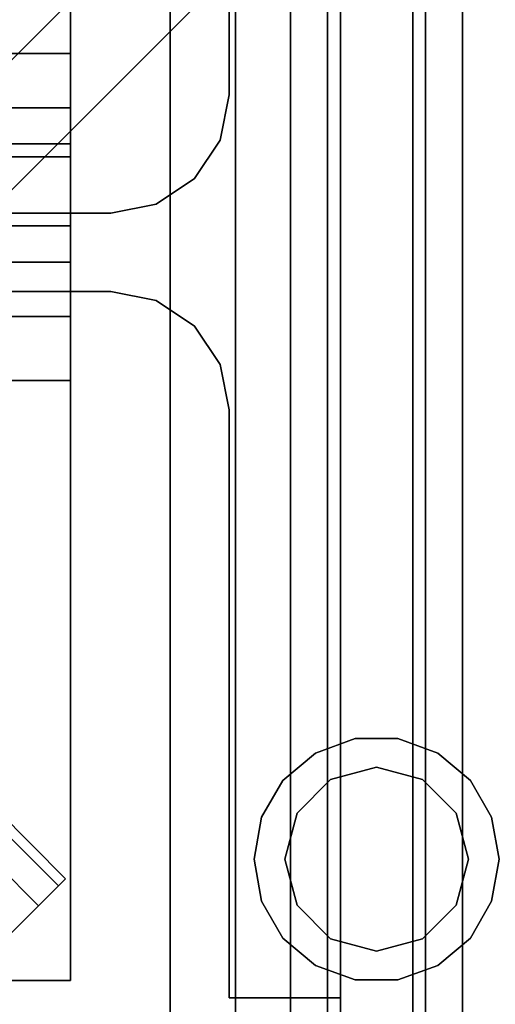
# Model space of a CAD drawing. Extents: x -48 to 48, y -49.6 to 48.
# Tile 807 of 890: x -1.5 to 0.5, y 32.7 to 36.7. Entities that reach past the tile are written whole.
import ezdxf

# ---------------------------------------------------------------- set-up
doc = ezdxf.new("R2010")
doc.units = 0

msp = doc.modelspace()

# ---------------------------------------------------------------- linework, layer by layer
at = {"layer": '10B3 [61]', "color": 0}
for points, invisible_edges in [([(-1.82954, 33.6715, 74.1562), (-1.26961, 33.1708, 74), (-1.79994, 33.7011, 74)], 1), ([(-1.79994, 33.7011, 74), (-1.29921, 33.1412, 73.8438), (-1.82954, 33.6715, 73.8438)], 1), ([(-1.82954, 33.6715, 71.1562), (-1.26961, 33.1708, 71), (-1.79994, 33.7011, 71)], 1), ([(-1.79994, 33.7011, 71), (-1.29921, 33.1412, 70.8438), (-1.82954, 33.6715, 70.8438)], 1), ([(-1.79994, 33.7011, 74), (-1.26961, 33.1708, 74), (-1.29921, 33.1412, 73.8438)], 12), ([(-1.79994, 33.7011, 71), (-1.26961, 33.1708, 71), (-1.29921, 33.1412, 70.8438)], 12), ([(-1.91043, 33.5907, 74.2706), (-1.29921, 33.1412, 74.1563), (-1.82954, 33.6715, 74.1562)], 1), ([(-1.82954, 33.6715, 73.8438), (-1.3801, 33.0603, 73.7294), (-1.91043, 33.5907, 73.7294)], 1), ([(-1.91043, 33.5907, 71.2706), (-1.29921, 33.1412, 71.1563), (-1.82954, 33.6715, 71.1562)], 1), ([(-1.82954, 33.6715, 70.8438), (-1.3801, 33.0603, 70.7294), (-1.91043, 33.5907, 70.7294)], 1), ([(-1.82954, 33.6715, 74.1562), (-1.29921, 33.1412, 74.1563), (-1.26961, 33.1708, 74)], 12), ([(-1.82954, 33.6715, 73.8438), (-1.29921, 33.1412, 73.8438), (-1.3801, 33.0603, 73.7294)], 12), ([(-1.82954, 33.6715, 71.1562), (-1.29921, 33.1412, 71.1563), (-1.26961, 33.1708, 71)], 12), ([(-1.82954, 33.6715, 70.8438), (-1.29921, 33.1412, 70.8438), (-1.3801, 33.0603, 70.7294)], 12), ([(-2.02091, 33.4802, 74.3125), (-1.3801, 33.0603, 74.2706), (-1.91043, 33.5907, 74.2706)], 1), ([(-2.02091, 33.4802, 71.3125), (-1.3801, 33.0603, 71.2706), (-1.91043, 33.5907, 71.2706)], 1), ([(-1.91043, 33.5907, 74.2706), (-1.3801, 33.0603, 74.2706), (-1.29921, 33.1412, 74.1563)], 12), ([(-1.91043, 33.5907, 73.7294), (-1.3801, 33.0603, 73.7294), (-1.49058, 32.9498, 73.6875)], 12), ([(-1.91043, 33.5907, 71.2706), (-1.3801, 33.0603, 71.2706), (-1.29921, 33.1412, 71.1563)], 12), ([(-1.91043, 33.5907, 70.7294), (-1.3801, 33.0603, 70.7294), (-1.49058, 32.9498, 70.6875)], 12), ([(-2.02091, 33.4802, 74.3125), (-1.49058, 32.9498, 74.3125), (-1.3801, 33.0603, 74.2706)], 12), ([(-2.02091, 33.4802, 71.3125), (-1.49058, 32.9498, 71.3125), (-1.3801, 33.0603, 71.2706)], 12), ([(-1.71155, 32.7289, 74), (-1.29921, 33.1412, 73.8438), (-1.26961, 33.1708, 74)], 13), ([(-1.71155, 32.7289, 74), (-1.26961, 33.1708, 74), (-1.29921, 33.1412, 74.1563)], 13), ([(-1.71155, 32.7289, 71), (-1.29921, 33.1412, 70.8438), (-1.26961, 33.1708, 71)], 13), ([(-1.71155, 32.7289, 71), (-1.26961, 33.1708, 71), (-1.29921, 33.1412, 71.1563)], 13), ([(-1.71155, 32.7289, 74), (-1.3801, 33.0603, 73.7294), (-1.29921, 33.1412, 73.8438)], 13), ([(-1.71155, 32.7289, 74), (-1.29921, 33.1412, 74.1563), (-1.3801, 33.0603, 74.2706)], 13), ([(-1.71155, 32.7289, 71), (-1.3801, 33.0603, 70.7294), (-1.29921, 33.1412, 70.8438)], 13), ([(-1.71155, 32.7289, 71), (-1.29921, 33.1412, 71.1563), (-1.3801, 33.0603, 71.2706)], 13), ([(-1.71155, 32.7289, 74), (-1.49058, 32.9498, 73.6875), (-1.3801, 33.0603, 73.7294)], 13), ([(-1.71155, 32.7289, 74), (-1.3801, 33.0603, 74.2706), (-1.49058, 32.9498, 74.3125)], 13), ([(-1.71155, 32.7289, 71), (-1.49058, 32.9498, 70.6875), (-1.3801, 33.0603, 70.7294)], 13), ([(-1.71155, 32.7289, 71), (-1.3801, 33.0603, 71.2706), (-1.49058, 32.9498, 71.3125)], 13)]:
    msp.add_3dface(points, dxfattribs=dict(at, invisible_edges=invisible_edges))
at = {"layer": '4B3 [27]', "color": 1}
for points, invisible_edges in [([(-2.30664, 22.1721, 30.1), (-3.495, 48, 30.1), (3.495, 48, 30.1)], 13), ([(-2.79823, 25.9848, 30.53), (-0.8425, 48, 30.53), (-3.495, 48, 30.53)], 13), ([(-2.30664, 22.1721, 45.57), (-3.495, 48, 45.57), (-0.8425, 48, 45.57)], 13), ([(-2.79823, 25.9848, 46), (3.495, 48, 46), (-3.495, 48, 46)], 13), ([(-2.79823, 14.5152, 30.1), (-2.4913, 16.4137, 30.1), (3.495, 48, 30.1)], 14), ([(-2.79823, 14.5152, 30.1), (3.495, 48, 30.1), (3.495, 28.7655, 30.1)], 13), ([(-2.79823, 25.9848, 30.53), (-2.4913, 24.0863, 30.53), (-0.8425, 48, 30.53)], 14), ([(-2.79823, 25.9848, 46), (3.495, 28.7655, 46), (3.495, 48, 46)], 13), ([(-2.4913, 16.4137, 30.1), (-2.30664, 18.3279, 30.1), (3.495, 48, 30.1)], 14), ([(-2.4913, 24.0863, 30.53), (-2.30664, 22.1721, 30.53), (-0.8425, 48, 30.53)], 14), ([(-2.245, 20.25, 30.1), (-2.30664, 22.1721, 30.1), (3.495, 48, 30.1)], 14), ([(-2.30664, 18.3279, 30.1), (-2.245, 20.25, 30.1), (3.495, 48, 30.1)], 14), ([(-2.30664, 22.1721, 30.53), (-0.8425, 6.62326, 30.53), (-0.8425, 48, 30.53)], 13), ([(-2.245, 20.25, 45.57), (-2.30664, 22.1721, 45.57), (-0.8425, 48, 45.57)], 14), ([(-2.30664, 18.3279, 45.57), (-2.245, 20.25, 45.57), (-0.8425, 48, 45.57)], 14), ([(-2.30664, 18.3279, 45.57), (-0.8425, 48, 45.57), (-0.8425, 7.375, 45.57)], 13), ([(-0.576535, 6.87279, 30.5829), (-0.576535, 48, 30.5829), (-0.8425, 48, 30.53)], 12), ([(-0.576535, 6.87279, 30.5829), (-0.8425, 48, 30.53), (-0.8425, 6.62326, 30.53)], 1), ([(-0.8425, 7.375, 45.57), (-0.8425, 48, 45.57), (-0.576535, 48, 45.5171)], 12), ([(-0.8425, 7.375, 45.57), (-0.576535, 48, 45.5171), (-0.576535, 7.47959, 45.5171)], 1), ([(-0.351061, 7.58338, 30.7336), (-0.351061, 48, 30.7336), (-0.576535, 48, 30.5829)], 12), ([(-0.351061, 7.58338, 30.7336), (-0.576535, 48, 30.5829), (-0.576535, 6.87279, 30.5829)], 1), ([(-0.576535, 7.47959, 45.5171), (-0.576535, 48, 45.5171), (-0.351061, 48, 45.3664)], 12), ([(-0.576535, 7.47959, 45.5171), (-0.351061, 48, 45.3664), (-0.351061, 7.77745, 45.3664)], 1), ([(-0.275272, 8, 30.847), (-0.200404, 48, 30.959), (-0.351061, 48, 30.7336)], 13), ([(-0.351061, 48, 30.7336), (-0.351061, 7.58338, 30.7336), (-0.312762, 7.85373, 30.7909)], 12), ([(-0.351061, 48, 30.7336), (-0.312762, 7.85373, 30.7909), (-0.310932, 7.85345, 30.7936)], 13), ([(-0.351061, 48, 30.7336), (-0.310932, 7.85345, 30.7936), (-0.30368, 7.90451, 30.8045)], 13), ([(-0.275272, 8, 30.847), (-0.351061, 48, 30.7336), (-0.30368, 7.90451, 30.8045)], 3), ([(-0.284055, 7.97571, 45.2662), (-0.351061, 7.77745, 45.3664), (-0.351061, 48, 45.3664)], 12), ([(-0.275272, 8, 45.253), (-0.284055, 7.97571, 45.2662), (-0.351061, 48, 45.3664)], 15), ([(-0.275272, 8, 45.253), (-0.351061, 48, 45.3664), (-0.200404, 48, 45.141)], 13), ([(-0.275272, 8, 30.847), (-0.234219, 8.08457, 30.9084), (-0.200404, 48, 30.959)], 14), ([(-0.275272, 8, 45.253), (-0.200404, 48, 45.141), (-0.234219, 8.08457, 45.1916)], 3), ([(-0.234219, 8.08457, 30.9084), (-0.200404, 8.13013, 30.959), (-0.200404, 48, 30.959)], 12), ([(-0.200404, 48, 45.141), (-0.200404, 8.13013, 45.141), (-0.234219, 8.08457, 45.1916)], 12), ([(-0.177012, 8.20677, 31.0766), (-0.1475, 48, 31.225), (-0.200404, 48, 30.959)], 13), ([(-0.200404, 48, 30.959), (-0.200404, 8.13013, 30.959), (-0.195019, 8.15451, 30.9861)], 12), ([(-0.177012, 8.20677, 31.0766), (-0.200404, 48, 30.959), (-0.195019, 8.15451, 30.9861)], 3), ([(-0.195019, 8.15451, 45.1139), (-0.200404, 8.13013, 45.141), (-0.200404, 48, 45.141)], 12), ([(-0.177012, 8.20677, 45.0234), (-0.195019, 8.15451, 45.1139), (-0.200404, 48, 45.141)], 14), ([(-0.177012, 8.20677, 45.0234), (-0.200404, 48, 45.141), (-0.1475, 48, 44.875)], 13), ([(-0.177012, 8.20677, 31.0766), (-0.157238, 8.23907, 31.176), (-0.1475, 48, 31.225)], 14), ([(-0.177012, 8.20677, 45.0234), (-0.1475, 48, 44.875), (-0.157238, 8.23907, 44.924)], 3), ([(-0.157238, 8.23907, 31.176), (-0.1475, 8.24422, 31.225), (-0.1475, 48, 31.225)], 12), ([(-0.1475, 48, 44.875), (-0.1475, 8.24422, 44.875), (-0.157238, 8.23907, 44.924)], 12), ([(-0.1475, 8.25, 44.82), (-0.1475, 8.24422, 44.875), (-0.1475, 48, 44.875)], 12), ([(-0.1475, 8.23907, 44.716), (-0.1475, 8.25, 44.82), (-0.1475, 48, 44.875)], 14), ([(-0.1475, 8.20677, 44.6166), (-0.1475, 8.23907, 44.716), (-0.1475, 48, 44.875)], 14), ([(-0.1475, 8.15451, 44.5261), (-0.1475, 8.20677, 44.6166), (-0.1475, 48, 44.875)], 14), ([(-0.1475, 8.08457, 44.4484), (-0.1475, 8.15451, 44.5261), (-0.1475, 48, 44.875)], 14), ([(-0.1475, 8, 44.387), (-0.1475, 8.08457, 44.4484), (-0.1475, 48, 44.875)], 14), ([(-0.1475, 7.90451, 44.3445), (-0.1475, 8, 44.387), (-0.1475, 48, 44.875)], 14), ([(-0.1475, 7.80226, 44.3227), (-0.1475, 7.90451, 44.3445), (-0.1475, 48, 44.875)], 14), ([(-0.1475, 7.75, 44.32), (-0.1475, 7.80226, 44.3227), (-0.1475, 48, 44.875)], 15), ([(-0.1475, 7.75, 44.32), (-0.1475, 48, 44.875), (-0.1475, 48, 31.225)], 13), ([(-0.1475, 6.25, 44.32), (-0.1475, 7.75, 44.32), (-0.1475, 48, 31.225)], 14), ([(-0.1475, 48, 31.225), (-0.1475, 8.24422, 31.225), (-0.1475, 8.25, 31.28)], 12), ([(-0.1475, 48, 31.225), (-0.1475, 8.25, 31.28), (-0.1475, 8.23907, 31.384)], 13), ([(-0.1475, 6.25, 44.32), (-0.1475, 48, 31.225), (-0.1475, 8.23907, 31.384)], 15), ([(0.157238, 8.23907, 44.924), (0.1475, 8.24422, 44.875), (0.1475, 48, 44.875)], 12), ([(0.177012, 8.20677, 45.0234), (0.157238, 8.23907, 44.924), (0.1475, 48, 44.875)], 14), ([(0.177012, 8.20677, 45.0234), (0.1475, 48, 44.875), (0.200404, 48, 45.141)], 13), ([(0.1475, 8.25, 31.28), (0.1475, 8.24422, 31.225), (0.1475, 48, 31.225)], 12), ([(0.1475, 8.23907, 31.384), (0.1475, 8.25, 31.28), (0.1475, 48, 31.225)], 14), ([(0.1475, 8.20677, 31.4834), (0.1475, 8.23907, 31.384), (0.1475, 48, 31.225)], 14), ([(0.1475, 8.15451, 31.5739), (0.1475, 8.20677, 31.4834), (0.1475, 48, 31.225)], 14), ([(0.1475, 8.08457, 31.6516), (0.1475, 8.15451, 31.5739), (0.1475, 48, 31.225)], 14), ([(0.1475, 8, 31.713), (0.1475, 8.08457, 31.6516), (0.1475, 48, 31.225)], 14), ([(0.1475, 7.90451, 31.7555), (0.1475, 8, 31.713), (0.1475, 48, 31.225)], 14), ([(0.1475, 7.80226, 31.7773), (0.1475, 7.90451, 31.7555), (0.1475, 48, 31.225)], 14), ([(0.1475, 7.75, 31.78), (0.1475, 7.80226, 31.7773), (0.1475, 48, 31.225)], 15), ([(0.1475, 7.75, 31.78), (0.1475, 48, 31.225), (0.1475, 48, 44.875)], 13), ([(0.1475, 6.545, 31.78), (0.1475, 7.75, 31.78), (0.1475, 48, 44.875)], 14), ([(0.1475, 48, 44.875), (0.1475, 8.24422, 44.875), (0.1475, 8.25, 44.82)], 12), ([(0.1475, 48, 44.875), (0.1475, 8.25, 44.82), (0.1475, 8.23907, 44.716)], 13), ([(0.1475, 6.545, 31.78), (0.1475, 48, 44.875), (0.1475, 8.23907, 44.716)], 15), ([(0.177012, 8.20677, 31.0766), (0.200404, 48, 30.959), (0.1475, 48, 31.225)], 13), ([(0.1475, 48, 31.225), (0.1475, 8.24422, 31.225), (0.157238, 8.23907, 31.176)], 12), ([(0.177012, 8.20677, 31.0766), (0.1475, 48, 31.225), (0.157238, 8.23907, 31.176)], 3), ([(0.177012, 8.20677, 45.0234), (0.200404, 48, 45.141), (0.195019, 8.15451, 45.1139)], 3), ([(0.177012, 8.20677, 31.0766), (0.195019, 8.15451, 30.9861), (0.200404, 48, 30.959)], 14), ([(0.200404, 48, 45.141), (0.200404, 8.13013, 45.141), (0.195019, 8.15451, 45.1139)], 12), ([(0.195019, 8.15451, 30.9861), (0.200404, 8.13013, 30.959), (0.200404, 48, 30.959)], 12), ([(0.234219, 8.08457, 45.1916), (0.200404, 8.13013, 45.141), (0.200404, 48, 45.141)], 12), ([(0.234219, 8.08457, 45.1916), (0.200404, 48, 45.141), (0.351061, 48, 45.3664)], 13), ([(0.275272, 8, 30.847), (0.351061, 48, 30.7336), (0.200404, 48, 30.959)], 13), ([(0.200404, 48, 30.959), (0.200404, 8.13013, 30.959), (0.234219, 8.08457, 30.9084)], 12), ([(0.275272, 8, 30.847), (0.200404, 48, 30.959), (0.234219, 8.08457, 30.9084)], 3), ([(0.234219, 8.08457, 45.1916), (0.351061, 48, 45.3664), (0.275272, 8, 45.253)], 3), ([(0.351061, 48, 45.3664), (0.282648, 7.9752, 45.2641), (0.275272, 8, 45.253)], 13), ([(0.275272, 8, 30.847), (0.30368, 7.90451, 30.8045), (0.351061, 48, 30.7336)], 14), ([(0.351061, 48, 45.3664), (0.284055, 7.97571, 45.2662), (0.282648, 7.9752, 45.2641)], 13), ([(0.351061, 48, 45.3664), (0.351061, 7.77745, 45.3664), (0.284055, 7.97571, 45.2662)], 12), ([(0.30368, 7.90451, 30.8045), (0.312762, 7.85373, 30.7909), (0.351061, 48, 30.7336)], 15), ([(0.312762, 7.85373, 30.7909), (0.351061, 7.58338, 30.7336), (0.351061, 48, 30.7336)], 12), ([(0.351061, 7.77745, 45.3664), (0.351061, 48, 45.3664), (0.576535, 48, 45.5171)], 12), ([(0.351061, 7.77745, 45.3664), (0.576535, 48, 45.5171), (0.576535, 7.47959, 45.5171)], 1), ([(0.576535, 6.87279, 30.5829), (0.576535, 48, 30.5829), (0.351061, 48, 30.7336)], 12), ([(0.576535, 6.87279, 30.5829), (0.351061, 48, 30.7336), (0.351061, 7.58338, 30.7336)], 1), ([(-0.743821, 35.4237, 42.5), (-0.639228, 35.2671, 42.5), (-0.1475, 38.765, 42.5)], 14), ([(-0.743821, 35.4237, 42.5), (-0.1475, 38.765, 42.5), (-0.6025, 36.3675, 42.5)], 15), ([(-0.639228, 35.2671, 42.5), (-0.6025, 35.0825, 42.5), (-0.1475, 38.765, 42.5)], 14), ([(-0.6025, 35.0825, 42.5), (-0.1475, 32.685, 42.5), (-0.1475, 38.765, 42.5)], 13), ([(-0.1475, 38.765, 42.5), (-0.6025, 38.765, 42.5), (-0.6025, 36.3675, 42.5)], 12), ([(-0.6025, 36.3675, 33.5), (-0.6025, 38.765, 33.5), (-0.1475, 38.765, 33.5)], 12), ([(-0.6025, 36.3675, 33.5), (-0.1475, 38.765, 33.5), (-0.1475, 32.685, 33.5)], 13), ([(-0.6025, 36.3675, 33.5), (-0.6025, 36.3675, 42.5), (-0.6025, 38.765, 42.5)], 12), ([(-0.6025, 36.3675, 33.5), (-0.6025, 38.765, 42.5), (-0.6025, 38.765, 33.5)], 1), ([(-0.1475, 38.765, 33.5), (-0.1475, 38.765, 42.5), (-0.1475, 32.685, 42.5)], 12), ([(-0.1475, 38.765, 33.5), (-0.1475, 32.685, 42.5), (-0.1475, 32.685, 33.5)], 1), ([(-0.743821, 35.4237, 42.5), (-0.6025, 36.3675, 42.5), (-0.639228, 36.1829, 42.5)], 13), ([(-0.639228, 36.1829, 33.5), (-0.6025, 36.3675, 33.5), (-0.1475, 32.685, 33.5)], 14), ([(-0.639228, 36.1829, 33.5), (-0.639228, 36.1829, 42.5), (-0.6025, 36.3675, 42.5)], 12), ([(-0.639228, 36.1829, 33.5), (-0.6025, 36.3675, 42.5), (-0.6025, 36.3675, 33.5)], 1), ([(-0.900355, 35.5283, 42.5), (-0.743821, 35.4237, 42.5), (-0.639228, 36.1829, 42.5)], 14), ([(-0.900355, 35.5283, 42.5), (-0.639228, 36.1829, 42.5), (-0.743821, 36.0263, 42.5)], 13), ([(-0.743821, 36.0263, 33.5), (-0.639228, 36.1829, 33.5), (-0.1475, 32.685, 33.5)], 14), ([(-0.743821, 36.0263, 33.5), (-0.743821, 36.0263, 42.5), (-0.639228, 36.1829, 42.5)], 12), ([(-0.743821, 36.0263, 33.5), (-0.639228, 36.1829, 42.5), (-0.639228, 36.1829, 33.5)], 1), ([(-1.085, 35.565, 42.5), (-0.900355, 35.5283, 42.5), (-0.743821, 36.0263, 42.5)], 14), ([(-1.085, 35.565, 42.5), (-0.743821, 36.0263, 42.5), (-0.900355, 35.9217, 42.5)], 13), ([(-0.900355, 35.9217, 33.5), (-0.743821, 36.0263, 33.5), (-0.639228, 35.2671, 33.5)], 14), ([(-0.900355, 35.9217, 33.5), (-0.900355, 35.9217, 42.5), (-0.743821, 36.0263, 42.5)], 12), ([(-0.900355, 35.9217, 33.5), (-0.743821, 36.0263, 42.5), (-0.743821, 36.0263, 33.5)], 1), ([(-0.743821, 36.0263, 33.5), (-0.1475, 32.685, 33.5), (-0.6025, 35.0825, 33.5)], 15), ([(-0.743821, 36.0263, 33.5), (-0.6025, 35.0825, 33.5), (-0.639228, 35.2671, 33.5)], 13), ([(-1.085, 35.565, 42.5), (-0.900355, 35.9217, 42.5), (-1.085, 35.885, 42.5)], 13), ([(-1.085, 35.885, 33.5), (-0.900355, 35.9217, 33.5), (-0.743821, 35.4237, 33.5)], 14), ([(-1.085, 35.885, 33.5), (-1.085, 35.885, 42.5), (-0.900355, 35.9217, 42.5)], 12), ([(-1.085, 35.885, 33.5), (-0.900355, 35.9217, 42.5), (-0.900355, 35.9217, 33.5)], 1), ([(-0.900355, 35.9217, 33.5), (-0.639228, 35.2671, 33.5), (-0.743821, 35.4237, 33.5)], 13), ([(-4.1475, 35.565, 42.5), (-1.085, 35.565, 42.5), (-1.085, 35.885, 42.5)], 14), ([(-4.1475, 35.565, 42.5), (-1.085, 35.885, 42.5), (-4.1475, 35.885, 42.5)], 1), ([(-4.1475, 35.885, 33.5), (-1.085, 35.885, 33.5), (-1.085, 35.565, 33.5)], 14), ([(-4.1475, 35.885, 33.5), (-1.085, 35.565, 33.5), (-4.1475, 35.565, 33.5)], 1), ([(-4.1475, 35.885, 42.5), (-1.085, 35.885, 42.5), (-1.085, 35.885, 33.5)], 12), ([(-4.1475, 35.885, 42.5), (-1.085, 35.885, 33.5), (-4.1475, 35.885, 33.5)], 1), ([(-1.085, 35.885, 33.5), (-0.743821, 35.4237, 33.5), (-0.900355, 35.5283, 33.5)], 13), ([(-1.085, 35.885, 33.5), (-0.900355, 35.5283, 33.5), (-1.085, 35.565, 33.5)], 13), ([(-4.1475, 35.565, 33.5), (-1.085, 35.565, 33.5), (-1.085, 35.565, 42.5)], 12), ([(-4.1475, 35.565, 33.5), (-1.085, 35.565, 42.5), (-4.1475, 35.565, 42.5)], 1), ([(-0.900355, 35.5283, 33.5), (-0.900355, 35.5283, 42.5), (-1.085, 35.565, 42.5)], 12), ([(-0.900355, 35.5283, 33.5), (-1.085, 35.565, 42.5), (-1.085, 35.565, 33.5)], 1), ([(-0.743821, 35.4237, 33.5), (-0.743821, 35.4237, 42.5), (-0.900355, 35.5283, 42.5)], 12), ([(-0.743821, 35.4237, 33.5), (-0.900355, 35.5283, 42.5), (-0.900355, 35.5283, 33.5)], 1), ([(-0.639228, 35.2671, 33.5), (-0.639228, 35.2671, 42.5), (-0.743821, 35.4237, 42.5)], 12), ([(-0.639228, 35.2671, 33.5), (-0.743821, 35.4237, 42.5), (-0.743821, 35.4237, 33.5)], 1), ([(-0.6025, 35.0825, 33.5), (-0.6025, 35.0825, 42.5), (-0.639228, 35.2671, 42.5)], 12), ([(-0.6025, 35.0825, 33.5), (-0.639228, 35.2671, 42.5), (-0.639228, 35.2671, 33.5)], 1), ([(-0.6025, 35.0825, 42.5), (-0.6025, 32.685, 42.5), (-0.1475, 32.685, 42.5)], 12), ([(-0.1475, 32.685, 33.5), (-0.6025, 32.685, 33.5), (-0.6025, 35.0825, 33.5)], 12), ([(-0.6025, 32.685, 33.5), (-0.6025, 32.685, 42.5), (-0.6025, 35.0825, 42.5)], 12), ([(-0.6025, 32.685, 33.5), (-0.6025, 35.0825, 42.5), (-0.6025, 35.0825, 33.5)], 1), ([(-0.5, 33.25, 51.875), (-0.25, 33.683, 51.875), (-0.086824, 33.7424, 51.875)], 13), ([(-0.5, 33.25, 51.875), (-0.086824, 33.7424, 51.875), (0.086824, 33.7424, 51.875)], 13), ([(-0.5, 33.25, 51.875), (0.086824, 33.7424, 51.875), (0.25, 33.683, 51.875)], 13), ([(-0.469846, 33.079, 52.1875), (0.25, 33.683, 52.1875), (0.086824, 33.7424, 52.1875)], 13), ([(-0.469846, 33.079, 52.1875), (0.086824, 33.7424, 52.1875), (-0.086824, 33.7424, 52.1875)], 13), ([(-0.469846, 33.079, 52.1875), (-0.086824, 33.7424, 52.1875), (-0.25, 33.683, 52.1875)], 13), ([(-0.086824, 33.7424, 52.1875), (-0.086824, 33.7424, 51.875), (-0.25, 33.683, 51.875)], 12), ([(-0.086824, 33.7424, 52.1875), (-0.25, 33.683, 51.875), (-0.25, 33.683, 52.1875)], 1), ([(0.086824, 33.7424, 52.1875), (0.086824, 33.7424, 51.875), (-0.086824, 33.7424, 51.875)], 12), ([(0.086824, 33.7424, 52.1875), (-0.086824, 33.7424, 51.875), (-0.086824, 33.7424, 52.1875)], 1), ([(0.25, 33.683, 52.1875), (0.25, 33.683, 51.875), (0.086824, 33.7424, 51.875)], 12), ([(0.25, 33.683, 52.1875), (0.086824, 33.7424, 51.875), (0.086824, 33.7424, 52.1875)], 1), ([(-0.5, 33.25, 51.875), (-0.383022, 33.5714, 51.875), (-0.25, 33.683, 51.875)], 13), ([(-0.5, 33.25, 51.875), (0.25, 33.683, 51.875), (0.383022, 33.5714, 51.875)], 13), ([(-0.469846, 33.079, 52.1875), (0.383022, 33.5714, 52.1875), (0.25, 33.683, 52.1875)], 13), ([(-0.469846, 33.079, 52.1875), (-0.25, 33.683, 52.1875), (-0.383022, 33.5714, 52.1875)], 13), ([(-0.25, 33.683, 52.1875), (-0.25, 33.683, 51.875), (-0.383022, 33.5714, 51.875)], 12), ([(-0.25, 33.683, 52.1875), (-0.383022, 33.5714, 51.875), (-0.383022, 33.5714, 52.1875)], 1), ([(0.383022, 33.5714, 52.1875), (0.383022, 33.5714, 51.875), (0.25, 33.683, 51.875)], 12), ([(0.383022, 33.5714, 52.1875), (0.25, 33.683, 51.875), (0.25, 33.683, 52.1875)], 1), ([(-0.375, 33.25, 46), (-0.1875, 33.5748, 46), (0, 33.625, 46)], 13), ([(-0.375, 33.25, 46), (0, 33.625, 46), (0.1875, 33.5748, 46)], 13), ([(-0.32476, 33.0625, 51.875), (0.1875, 33.5748, 51.875), (0, 33.625, 51.875)], 13), ([(-0.32476, 33.0625, 51.875), (0, 33.625, 51.875), (-0.1875, 33.5748, 51.875)], 13), ([(0, 33.625, 51.875), (0, 33.625, 46), (-0.1875, 33.5748, 46)], 12), ([(0, 33.625, 51.875), (-0.1875, 33.5748, 46), (-0.1875, 33.5748, 51.875)], 1), ([(0.1875, 33.5748, 51.875), (0.1875, 33.5748, 46), (0, 33.625, 46)], 12), ([(0.1875, 33.5748, 51.875), (0, 33.625, 46), (0, 33.625, 51.875)], 1), ([(-0.5, 33.25, 51.875), (-0.469846, 33.421, 51.875), (-0.383022, 33.5714, 51.875)], 12), ([(-0.5, 33.25, 51.875), (0.383022, 33.5714, 51.875), (0.469846, 33.421, 51.875)], 13), ([(-0.469846, 33.079, 52.1875), (0.469846, 33.421, 52.1875), (0.383022, 33.5714, 52.1875)], 13), ([(-0.469846, 33.079, 52.1875), (-0.383022, 33.5714, 52.1875), (-0.469846, 33.421, 52.1875)], 13), ([(-0.383022, 33.5714, 52.1875), (-0.383022, 33.5714, 51.875), (-0.469846, 33.421, 51.875)], 12), ([(-0.383022, 33.5714, 52.1875), (-0.469846, 33.421, 51.875), (-0.469846, 33.421, 52.1875)], 1), ([(-0.375, 33.25, 46), (-0.32476, 33.4375, 46), (-0.1875, 33.5748, 46)], 12), ([(-0.375, 33.25, 46), (0.1875, 33.5748, 46), (0.32476, 33.4375, 46)], 13), ([(-0.32476, 33.0625, 51.875), (0.32476, 33.4375, 51.875), (0.1875, 33.5748, 51.875)], 13), ([(-0.32476, 33.0625, 51.875), (-0.1875, 33.5748, 51.875), (-0.32476, 33.4375, 51.875)], 13), ([(-0.1875, 33.5748, 51.875), (-0.1875, 33.5748, 46), (-0.32476, 33.4375, 46)], 12), ([(-0.1875, 33.5748, 51.875), (-0.32476, 33.4375, 46), (-0.32476, 33.4375, 51.875)], 1), ([(0.32476, 33.4375, 51.875), (0.32476, 33.4375, 46), (0.1875, 33.5748, 46)], 12), ([(0.32476, 33.4375, 51.875), (0.1875, 33.5748, 46), (0.1875, 33.5748, 51.875)], 1), ([(0.469846, 33.421, 52.1875), (0.469846, 33.421, 51.875), (0.383022, 33.5714, 51.875)], 12), ([(0.469846, 33.421, 52.1875), (0.383022, 33.5714, 51.875), (0.383022, 33.5714, 52.1875)], 1), ([(-0.469846, 33.079, 52.1875), (-0.469846, 33.421, 52.1875), (-0.5, 33.25, 52.1875)], 1), ([(-0.469846, 33.421, 52.1875), (-0.469846, 33.421, 51.875), (-0.5, 33.25, 51.875)], 12), ([(-0.469846, 33.421, 52.1875), (-0.5, 33.25, 51.875), (-0.5, 33.25, 52.1875)], 1), ([(-0.5, 33.25, 51.875), (0.469846, 33.421, 51.875), (0.5, 33.25, 51.875)], 13), ([(-0.469846, 33.079, 52.1875), (0.5, 33.25, 52.1875), (0.469846, 33.421, 52.1875)], 13), ([(-0.32476, 33.0625, 51.875), (-0.32476, 33.4375, 51.875), (-0.375, 33.25, 51.875)], 1), ([(-0.32476, 33.4375, 51.875), (-0.32476, 33.4375, 46), (-0.375, 33.25, 46)], 12), ([(-0.32476, 33.4375, 51.875), (-0.375, 33.25, 46), (-0.375, 33.25, 51.875)], 1), ([(-0.375, 33.25, 46), (0.32476, 33.4375, 46), (0.375, 33.25, 46)], 13), ([(-0.32476, 33.0625, 51.875), (0.375, 33.25, 51.875), (0.32476, 33.4375, 51.875)], 13), ([(0.375, 33.25, 51.875), (0.375, 33.25, 46), (0.32476, 33.4375, 46)], 12), ([(0.375, 33.25, 51.875), (0.32476, 33.4375, 46), (0.32476, 33.4375, 51.875)], 1), ([(0.5, 33.25, 52.1875), (0.5, 33.25, 51.875), (0.469846, 33.421, 51.875)], 12), ([(0.5, 33.25, 52.1875), (0.469846, 33.421, 51.875), (0.469846, 33.421, 52.1875)], 1), ([(-0.5, 33.25, 52.1875), (-0.5, 33.25, 51.875), (-0.469846, 33.079, 51.875)], 12), ([(-0.5, 33.25, 52.1875), (-0.469846, 33.079, 51.875), (-0.469846, 33.079, 52.1875)], 1), ([(-0.5, 33.25, 51.875), (0.5, 33.25, 51.875), (0.469846, 33.079, 51.875)], 13), ([(-0.5, 33.25, 51.875), (0.469846, 33.079, 51.875), (0.383022, 32.9286, 51.875)], 13), ([(-0.5, 33.25, 51.875), (0.383022, 32.9286, 51.875), (0.25, 32.817, 51.875)], 13), ([(-0.5, 33.25, 51.875), (0.25, 32.817, 51.875), (0.086824, 32.7576, 51.875)], 13), ([(-0.5, 33.25, 51.875), (0.086824, 32.7576, 51.875), (-0.086824, 32.7576, 51.875)], 13), ([(-0.5, 33.25, 51.875), (-0.086824, 32.7576, 51.875), (-0.25, 32.817, 51.875)], 13), ([(-0.5, 33.25, 51.875), (-0.25, 32.817, 51.875), (-0.383022, 32.9286, 51.875)], 13), ([(-0.5, 33.25, 51.875), (-0.383022, 32.9286, 51.875), (-0.469846, 33.079, 51.875)], 1), ([(-0.469846, 33.079, 52.1875), (0.469846, 33.079, 52.1875), (0.5, 33.25, 52.1875)], 13), ([(-0.375, 33.25, 51.875), (-0.375, 33.25, 46), (-0.32476, 33.0625, 46)], 12), ([(-0.375, 33.25, 51.875), (-0.32476, 33.0625, 46), (-0.32476, 33.0625, 51.875)], 1), ([(-0.375, 33.25, 46), (0.375, 33.25, 46), (0.32476, 33.0625, 46)], 13), ([(-0.375, 33.25, 46), (0.32476, 33.0625, 46), (0.1875, 32.9252, 46)], 13), ([(-0.375, 33.25, 46), (0.1875, 32.9252, 46), (0, 32.875, 46)], 13), ([(-0.375, 33.25, 46), (0, 32.875, 46), (-0.1875, 32.9252, 46)], 13), ([(-0.375, 33.25, 46), (-0.1875, 32.9252, 46), (-0.32476, 33.0625, 46)], 1), ([(-0.32476, 33.0625, 51.875), (0.32476, 33.0625, 51.875), (0.375, 33.25, 51.875)], 13), ([(0.32476, 33.0625, 51.875), (0.32476, 33.0625, 46), (0.375, 33.25, 46)], 12), ([(0.32476, 33.0625, 51.875), (0.375, 33.25, 46), (0.375, 33.25, 51.875)], 1), ([(0.469846, 33.079, 52.1875), (0.469846, 33.079, 51.875), (0.5, 33.25, 51.875)], 12), ([(0.469846, 33.079, 52.1875), (0.5, 33.25, 51.875), (0.5, 33.25, 52.1875)], 1), ([(-0.469846, 33.079, 52.1875), (-0.383022, 32.9286, 52.1875), (-0.25, 32.817, 52.1875)], 12), ([(-0.469846, 33.079, 52.1875), (-0.25, 32.817, 52.1875), (-0.086824, 32.7576, 52.1875)], 13), ([(-0.469846, 33.079, 52.1875), (-0.086824, 32.7576, 52.1875), (0.086824, 32.7576, 52.1875)], 13), ([(-0.469846, 33.079, 52.1875), (0.086824, 32.7576, 52.1875), (0.25, 32.817, 52.1875)], 13), ([(-0.469846, 33.079, 52.1875), (0.25, 32.817, 52.1875), (0.383022, 32.9286, 52.1875)], 13), ([(-0.469846, 33.079, 52.1875), (0.383022, 32.9286, 52.1875), (0.469846, 33.079, 52.1875)], 13), ([(-0.469846, 33.079, 52.1875), (-0.469846, 33.079, 51.875), (-0.383022, 32.9286, 51.875)], 12), ([(-0.469846, 33.079, 52.1875), (-0.383022, 32.9286, 51.875), (-0.383022, 32.9286, 52.1875)], 1), ([(-0.32476, 33.0625, 51.875), (-0.1875, 32.9252, 51.875), (0, 32.875, 51.875)], 12), ([(-0.32476, 33.0625, 51.875), (0, 32.875, 51.875), (0.1875, 32.9252, 51.875)], 13), ([(-0.32476, 33.0625, 51.875), (0.1875, 32.9252, 51.875), (0.32476, 33.0625, 51.875)], 13), ([(-0.32476, 33.0625, 51.875), (-0.32476, 33.0625, 46), (-0.1875, 32.9252, 46)], 12), ([(-0.32476, 33.0625, 51.875), (-0.1875, 32.9252, 46), (-0.1875, 32.9252, 51.875)], 1), ([(0.1875, 32.9252, 51.875), (0.1875, 32.9252, 46), (0.32476, 33.0625, 46)], 12), ([(0.1875, 32.9252, 51.875), (0.32476, 33.0625, 46), (0.32476, 33.0625, 51.875)], 1), ([(0.383022, 32.9286, 52.1875), (0.383022, 32.9286, 51.875), (0.469846, 33.079, 51.875)], 12), ([(0.383022, 32.9286, 52.1875), (0.469846, 33.079, 51.875), (0.469846, 33.079, 52.1875)], 1), ([(-0.383022, 32.9286, 52.1875), (-0.383022, 32.9286, 51.875), (-0.25, 32.817, 51.875)], 12), ([(-0.383022, 32.9286, 52.1875), (-0.25, 32.817, 51.875), (-0.25, 32.817, 52.1875)], 1), ([(0.25, 32.817, 52.1875), (0.25, 32.817, 51.875), (0.383022, 32.9286, 51.875)], 12), ([(0.25, 32.817, 52.1875), (0.383022, 32.9286, 51.875), (0.383022, 32.9286, 52.1875)], 1), ([(-0.1875, 32.9252, 51.875), (-0.1875, 32.9252, 46), (0, 32.875, 46)], 12), ([(-0.1875, 32.9252, 51.875), (0, 32.875, 46), (0, 32.875, 51.875)], 1), ([(0, 32.875, 51.875), (0, 32.875, 46), (0.1875, 32.9252, 46)], 12), ([(0, 32.875, 51.875), (0.1875, 32.9252, 46), (0.1875, 32.9252, 51.875)], 1), ([(-0.25, 32.817, 52.1875), (-0.25, 32.817, 51.875), (-0.086824, 32.7576, 51.875)], 12), ([(-0.25, 32.817, 52.1875), (-0.086824, 32.7576, 51.875), (-0.086824, 32.7576, 52.1875)], 1), ([(0.086824, 32.7576, 52.1875), (0.086824, 32.7576, 51.875), (0.25, 32.817, 51.875)], 12), ([(0.086824, 32.7576, 52.1875), (0.25, 32.817, 51.875), (0.25, 32.817, 52.1875)], 1), ([(-0.086824, 32.7576, 52.1875), (-0.086824, 32.7576, 51.875), (0.086824, 32.7576, 51.875)], 12), ([(-0.086824, 32.7576, 52.1875), (0.086824, 32.7576, 51.875), (0.086824, 32.7576, 52.1875)], 1), ([(-0.1475, 32.685, 33.5), (-0.1475, 32.685, 42.5), (-0.6025, 32.685, 42.5)], 12), ([(-0.1475, 32.685, 33.5), (-0.6025, 32.685, 42.5), (-0.6025, 32.685, 33.5)], 1)]:
    msp.add_3dface(points, dxfattribs=dict(at, invisible_edges=invisible_edges))
at = {"layer": '5B3 [52]', "color": 1}
for points, invisible_edges in [([(-0.8425, 44, 79.57), (-0.8425, 5.875, 79.57), (-3.495, 5.875, 79.57)], 12), ([(-0.8425, 44, 79.57), (-3.495, 5.875, 79.57), (-3.495, 44, 79.57)], 1), ([(-3.495, 44, 64.53), (-3.495, 5.875, 64.53), (-0.8425, 5.875, 64.53)], 12), ([(-3.495, 44, 64.53), (-0.8425, 5.875, 64.53), (-0.8425, 44, 64.53)], 1), ([(3.495, 44, 64.1), (3.495, 5.875, 64.1), (-3.495, 5.875, 64.1)], 12), ([(3.495, 44, 64.1), (-3.495, 5.875, 64.1), (-3.495, 44, 64.1)], 1), ([(-3.495, 44, 80), (-3.495, 5.875, 80), (3.495, 5.875, 80)], 12), ([(-3.495, 44, 80), (3.495, 5.875, 80), (3.495, 44, 80)], 1), ([(-0.576535, 44, 79.5171), (-0.576535, 5.875, 79.5171), (-0.8425, 5.875, 79.57)], 12), ([(-0.576535, 44, 79.5171), (-0.8425, 5.875, 79.57), (-0.8425, 44, 79.57)], 1), ([(-0.8425, 44, 64.53), (-0.8425, 5.875, 64.53), (-0.576535, 5.875, 64.5829)], 12), ([(-0.8425, 44, 64.53), (-0.576535, 5.875, 64.5829), (-0.576535, 44, 64.5829)], 1), ([(-0.351061, 44, 79.3664), (-0.351061, 5.875, 79.3664), (-0.576535, 5.875, 79.5171)], 12), ([(-0.351061, 44, 79.3664), (-0.576535, 5.875, 79.5171), (-0.576535, 44, 79.5171)], 1), ([(-0.576535, 44, 64.5829), (-0.576535, 5.875, 64.5829), (-0.351061, 5.875, 64.7336)], 12), ([(-0.576535, 44, 64.5829), (-0.351061, 5.875, 64.7336), (-0.351061, 44, 64.7336)], 1), ([(-0.200404, 44, 79.141), (-0.200404, 5.875, 79.141), (-0.351061, 5.875, 79.3664)], 12), ([(-0.200404, 44, 79.141), (-0.351061, 5.875, 79.3664), (-0.351061, 44, 79.3664)], 1), ([(-0.351061, 44, 64.7336), (-0.351061, 5.875, 64.7336), (-0.200404, 5.875, 64.959)], 12), ([(-0.351061, 44, 64.7336), (-0.200404, 5.875, 64.959), (-0.200404, 44, 64.959)], 1), ([(-0.1475, 44, 78.875), (-0.1475, 5.875, 78.875), (-0.200404, 5.875, 79.141)], 12), ([(-0.1475, 44, 78.875), (-0.200404, 5.875, 79.141), (-0.200404, 44, 79.141)], 1), ([(-0.200404, 44, 64.959), (-0.200404, 5.875, 64.959), (-0.1475, 5.875, 65.225)], 12), ([(-0.200404, 44, 64.959), (-0.1475, 5.875, 65.225), (-0.1475, 44, 65.225)], 1), ([(-0.1475, 44, 65.225), (-0.1475, 5.875, 65.225), (-0.1475, 5.875, 78.875)], 12), ([(-0.1475, 44, 65.225), (-0.1475, 5.875, 78.875), (-0.1475, 44, 78.875)], 1), ([(0.1475, 44, 65.225), (0.1475, 5.875, 65.225), (0.200404, 5.875, 64.959)], 12), ([(0.1475, 44, 65.225), (0.200404, 5.875, 64.959), (0.200404, 44, 64.959)], 1), ([(0.1475, 44, 78.875), (0.1475, 5.875, 78.875), (0.1475, 5.875, 65.225)], 12), ([(0.1475, 44, 78.875), (0.1475, 5.875, 65.225), (0.1475, 44, 65.225)], 1), ([(0.200404, 44, 79.141), (0.200404, 5.875, 79.141), (0.1475, 5.875, 78.875)], 12), ([(0.200404, 44, 79.141), (0.1475, 5.875, 78.875), (0.1475, 44, 78.875)], 1), ([(0.200404, 44, 64.959), (0.200404, 5.875, 64.959), (0.351061, 5.875, 64.7336)], 12), ([(0.200404, 44, 64.959), (0.351061, 5.875, 64.7336), (0.351061, 44, 64.7336)], 1), ([(0.351061, 44, 79.3664), (0.351061, 5.875, 79.3664), (0.200404, 5.875, 79.141)], 12), ([(0.351061, 44, 79.3664), (0.200404, 5.875, 79.141), (0.200404, 44, 79.141)], 1), ([(0.351061, 44, 64.7336), (0.351061, 5.875, 64.7336), (0.576535, 5.875, 64.5829)], 12), ([(0.351061, 44, 64.7336), (0.576535, 5.875, 64.5829), (0.576535, 44, 64.5829)], 1), ([(0.576535, 44, 79.5171), (0.576535, 5.875, 79.5171), (0.351061, 5.875, 79.3664)], 12), ([(0.576535, 44, 79.5171), (0.351061, 5.875, 79.3664), (0.351061, 44, 79.3664)], 1), ([(-0.412665, 37.5873, 75.25), (-0.412665, 37.5873, 69.75), (-4.65531, 33.3447, 69.75)], 12), ([(-0.412665, 37.5873, 75.25), (-4.65531, 33.3447, 69.75), (-4.65531, 33.3447, 75.25)], 1), ([(-0.412665, 37.5873, 69.75), (-4.39014, 33.0795, 69.75), (-4.65531, 33.3447, 69.75)], 1), ([(-4.65531, 33.3447, 75.25), (-0.1475, 37.3222, 75.25), (-0.412665, 37.5873, 75.25)], 1), ([(-0.412665, 37.5873, 69.75), (-0.1475, 37.3222, 69.75), (-4.39014, 33.0795, 69.75)], 12), ([(-4.65531, 33.3447, 75.25), (-4.39014, 33.0795, 75.25), (-0.1475, 37.3222, 75.25)], 12), ([(-4.39014, 33.0795, 75.25), (-4.39014, 33.0795, 69.75), (-0.1475, 37.3222, 69.75)], 12), ([(-4.39014, 33.0795, 75.25), (-0.1475, 37.3222, 69.75), (-0.1475, 37.3222, 75.25)], 1)]:
    msp.add_3dface(points, dxfattribs=dict(at, invisible_edges=invisible_edges))
at = {"layer": '8B2 [37]', "color": 1}
for points, invisible_edges in [([(-1.25, 32.755, 31.8), (-18, 32.755, 31.8), (-18, 39.245, 31.8)], 12), ([(-1.25, 32.755, 31.8), (-18, 39.245, 31.8), (-1.25, 39.245, 31.8)], 1), ([(-1.25, 39.245, 44), (-18, 39.245, 44), (-18, 32.755, 44)], 12), ([(-1.25, 39.245, 44), (-18, 32.755, 44), (-1.25, 32.755, 44)], 1), ([(-1.25, 35.2025, 32.18), (-1.25, 32.755, 31.8), (-1.25, 39.245, 31.8)], 13), ([(-1.25, 35.4637, 32.232), (-1.25, 35.2025, 32.18), (-1.25, 39.245, 31.8)], 14), ([(-1.25, 35.4637, 32.232), (-1.25, 39.245, 31.8), (-1.25, 36.7975, 32.18)], 15), ([(-1.25, 32.755, 44), (-1.25, 36.7975, 43.62), (-1.25, 39.245, 43.62)], 13), ([(-1.25, 32.755, 44), (-1.25, 39.245, 43.62), (-1.25, 39.245, 44)], 1), ([(-1.25, 36.5363, 43.568), (-18, 36.5363, 43.568), (-18, 36.7975, 43.62)], 12), ([(-1.25, 36.5363, 43.568), (-18, 36.7975, 43.62), (-1.25, 36.7975, 43.62)], 1), ([(-1.25, 36.7975, 32.18), (-18, 36.7975, 32.18), (-18, 36.5363, 32.232)], 12), ([(-1.25, 36.7975, 32.18), (-18, 36.5363, 32.232), (-1.25, 36.5363, 32.232)], 1), ([(-1.25, 35.6851, 32.3799), (-1.25, 35.4637, 32.232), (-1.25, 36.7975, 32.18)], 14), ([(-1.25, 35.6851, 32.3799), (-1.25, 36.7975, 32.18), (-1.25, 36.5363, 32.232)], 13), ([(-1.25, 32.755, 44), (-1.25, 36.5363, 43.568), (-1.25, 36.7975, 43.62)], 13), ([(-1.25, 36.3149, 43.4201), (-18, 36.3149, 43.4201), (-18, 36.5363, 43.568)], 12), ([(-1.25, 36.3149, 43.4201), (-18, 36.5363, 43.568), (-1.25, 36.5363, 43.568)], 1), ([(-1.25, 36.5363, 32.232), (-18, 36.5363, 32.232), (-18, 36.3149, 32.3799)], 12), ([(-1.25, 36.5363, 32.232), (-18, 36.3149, 32.3799), (-1.25, 36.3149, 32.3799)], 1), ([(-1.25, 35.833, 32.6013), (-1.25, 35.6851, 32.3799), (-1.25, 36.5363, 32.232)], 14), ([(-1.25, 35.833, 32.6013), (-1.25, 36.5363, 32.232), (-1.25, 36.3149, 32.3799)], 13), ([(-1.25, 35.2025, 43.62), (-1.25, 36.3149, 43.4201), (-1.25, 36.5363, 43.568)], 13), ([(-1.25, 32.755, 44), (-1.25, 35.2025, 43.62), (-1.25, 36.5363, 43.568)], 15), ([(-1.25, 36.167, 43.1987), (-18, 36.167, 43.1987), (-18, 36.3149, 43.4201)], 12), ([(-1.25, 36.167, 43.1987), (-18, 36.3149, 43.4201), (-1.25, 36.3149, 43.4201)], 1), ([(-1.25, 36.3149, 32.3799), (-18, 36.3149, 32.3799), (-18, 36.167, 32.6013)], 12), ([(-1.25, 36.3149, 32.3799), (-18, 36.167, 32.6013), (-1.25, 36.167, 32.6013)], 1), ([(-1.25, 35.885, 32.8625), (-1.25, 35.833, 32.6013), (-1.25, 36.3149, 32.3799)], 14), ([(-1.25, 35.885, 32.8625), (-1.25, 36.3149, 32.3799), (-1.25, 36.167, 32.6013)], 13), ([(-1.25, 35.4637, 43.568), (-1.25, 36.167, 43.1987), (-1.25, 36.3149, 43.4201)], 13), ([(-1.25, 35.2025, 43.62), (-1.25, 35.4637, 43.568), (-1.25, 36.3149, 43.4201)], 14), ([(-1.25, 36.115, 42.9375), (-18, 36.115, 42.9375), (-18, 36.167, 43.1987)], 12), ([(-1.25, 36.115, 42.9375), (-18, 36.167, 43.1987), (-1.25, 36.167, 43.1987)], 1), ([(-1.25, 36.167, 32.6013), (-18, 36.167, 32.6013), (-18, 36.115, 32.8625)], 12), ([(-1.25, 36.167, 32.6013), (-18, 36.115, 32.8625), (-1.25, 36.115, 32.8625)], 1), ([(-1.25, 35.885, 32.8625), (-1.25, 36.167, 32.6013), (-1.25, 36.115, 32.8625)], 13), ([(-1.25, 35.6851, 43.4201), (-1.25, 36.115, 42.9375), (-1.25, 36.167, 43.1987)], 13), ([(-1.25, 35.4637, 43.568), (-1.25, 35.6851, 43.4201), (-1.25, 36.167, 43.1987)], 14), ([(-1.25, 36.115, 32.8625), (-18, 36.115, 32.8625), (-18, 36.115, 42.9375)], 12), ([(-1.25, 36.115, 32.8625), (-18, 36.115, 42.9375), (-1.25, 36.115, 42.9375)], 1), ([(-1.25, 35.885, 42.9375), (-1.25, 35.885, 32.8625), (-1.25, 36.115, 32.8625)], 14), ([(-1.25, 35.885, 42.9375), (-1.25, 36.115, 32.8625), (-1.25, 36.115, 42.9375)], 13), ([(-1.25, 35.833, 43.1987), (-1.25, 35.885, 42.9375), (-1.25, 36.115, 42.9375)], 14), ([(-1.25, 35.6851, 43.4201), (-1.25, 35.833, 43.1987), (-1.25, 36.115, 42.9375)], 14), ([(-1.25, 35.885, 32.8625), (-18, 35.885, 32.8625), (-18, 35.833, 32.6013)], 12), ([(-1.25, 35.885, 32.8625), (-18, 35.833, 32.6013), (-1.25, 35.833, 32.6013)], 1), ([(-1.25, 35.885, 42.9375), (-18, 35.885, 42.9375), (-18, 35.885, 32.8625)], 12), ([(-1.25, 35.885, 42.9375), (-18, 35.885, 32.8625), (-1.25, 35.885, 32.8625)], 1), ([(-1.25, 35.833, 43.1987), (-18, 35.833, 43.1987), (-18, 35.885, 42.9375)], 12), ([(-1.25, 35.833, 43.1987), (-18, 35.885, 42.9375), (-1.25, 35.885, 42.9375)], 1), ([(-1.25, 35.833, 32.6013), (-18, 35.833, 32.6013), (-18, 35.6851, 32.3799)], 12), ([(-1.25, 35.833, 32.6013), (-18, 35.6851, 32.3799), (-1.25, 35.6851, 32.3799)], 1), ([(-1.25, 35.6851, 43.4201), (-18, 35.6851, 43.4201), (-18, 35.833, 43.1987)], 12), ([(-1.25, 35.6851, 43.4201), (-18, 35.833, 43.1987), (-1.25, 35.833, 43.1987)], 1), ([(-1.25, 35.6851, 32.3799), (-18, 35.6851, 32.3799), (-18, 35.4637, 32.232)], 12), ([(-1.25, 35.6851, 32.3799), (-18, 35.4637, 32.232), (-1.25, 35.4637, 32.232)], 1), ([(-1.25, 35.4637, 43.568), (-18, 35.4637, 43.568), (-18, 35.6851, 43.4201)], 12), ([(-1.25, 35.4637, 43.568), (-18, 35.6851, 43.4201), (-1.25, 35.6851, 43.4201)], 1), ([(-1.25, 35.4637, 32.232), (-18, 35.4637, 32.232), (-18, 35.2025, 32.18)], 12), ([(-1.25, 35.4637, 32.232), (-18, 35.2025, 32.18), (-1.25, 35.2025, 32.18)], 1), ([(-1.25, 35.2025, 43.62), (-18, 35.2025, 43.62), (-18, 35.4637, 43.568)], 12), ([(-1.25, 35.2025, 43.62), (-18, 35.4637, 43.568), (-1.25, 35.4637, 43.568)], 1), ([(-1.25, 35.2025, 32.18), (-18, 35.2025, 32.18), (-18, 32.755, 32.18)], 12), ([(-1.25, 35.2025, 32.18), (-18, 32.755, 32.18), (-1.25, 32.755, 32.18)], 1), ([(-1.25, 32.755, 43.62), (-18, 32.755, 43.62), (-18, 35.2025, 43.62)], 12), ([(-1.25, 32.755, 43.62), (-18, 35.2025, 43.62), (-1.25, 35.2025, 43.62)], 1), ([(-1.25, 32.755, 44), (-1.25, 32.755, 43.62), (-1.25, 35.2025, 43.62)], 12), ([(-1.25, 35.2025, 32.18), (-1.25, 32.755, 32.18), (-1.25, 32.755, 31.8)], 12), ([(-1.25, 32.755, 32.18), (-18, 32.755, 32.18), (-18, 32.755, 31.8)], 12), ([(-1.25, 32.755, 32.18), (-18, 32.755, 31.8), (-1.25, 32.755, 31.8)], 1), ([(-1.25, 32.755, 44), (-18, 32.755, 44), (-18, 32.755, 43.62)], 12), ([(-1.25, 32.755, 44), (-18, 32.755, 43.62), (-1.25, 32.755, 43.62)], 1)]:
    msp.add_3dface(points, dxfattribs=dict(at, invisible_edges=invisible_edges))

doc.saveas('drawing.dxf')
